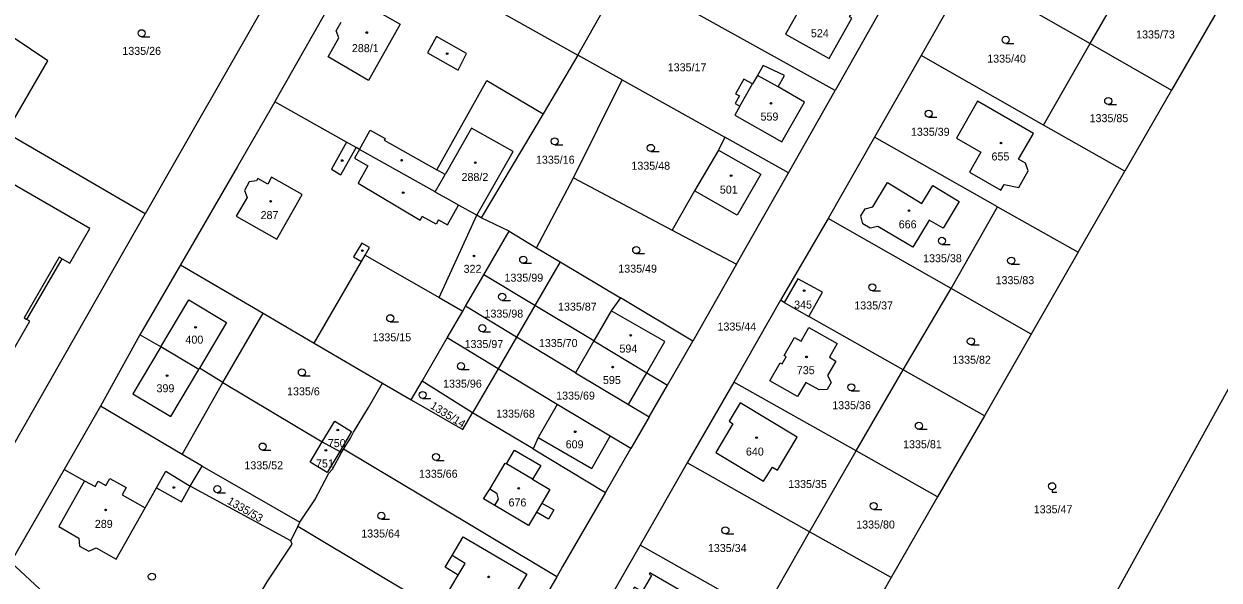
# Model space of a CAD drawing. Extents: x -793666 to -785424, y -1118958 to -1108761.
# Drawn here: x -788012.6 to -787758.8, y -1116866 to -1116747.7 of the extents above; entities that cross this region are included whole.
import ezdxf

# ---------------------------------------------------------------- set-up
doc = ezdxf.new("R2010")
doc.units = 0
for name, color, linetype in [('Hranice parcel', 7, 'Continuous'), ('Parcelní čísla', 7, 'Continuous'), ('Vnitřní kresba', 7, 'Continuous'), ('Značky budov', 7, 'Continuous'), ('Značky kultur', 7, 'Continuous')]:
    doc.layers.add(name, color=color, linetype=linetype)

msp = doc.modelspace()

# ---------------------------------------------------------------- linework, layer by layer
at = {"layer": 'Hranice parcel'}
for p, q in [((-787959.32, -1116764.33), (-787939.44, -1116729.36)), ((-787786.17, -1116751.92), (-787776.27, -1116734.75)), ((-787957.73, -1116737.04), (-787986.85, -1116788.1)), ((-787894.96, -1116754.42), (-787885.11, -1116736.99)), ((-787840.29, -1116761.89), (-787885.11, -1116736.99)), ((-787707.44, -1116735.64), (-787858.42, -1117009.87)), ((-787812.15, -1116737.05), (-787822.05, -1116754.45)), ((-787812.15, -1116737.05), (-787786.17, -1116751.92)), ((-787922.6, -1116738.85), (-787894.96, -1116754.42)), ((-787830.56, -1116744.64), (-787840.29, -1116761.89)), ((-787758.87, -1116744.56), (-787768.85, -1116761.84)), ((-787796.05, -1116769.26), (-787786.17, -1116751.92)), ((-787786.17, -1116751.92), (-787768.85, -1116761.84)), ((-787894.96, -1116754.42), (-787902.33, -1116766.84)), ((-787885.57, -1116759.63), (-787894.96, -1116754.42)), ((-787822.05, -1116754.45), (-787831.95, -1116771.84)), ((-787796.05, -1116769.26), (-787822.05, -1116754.45)), ((-787895.88, -1116780.5), (-787885.57, -1116759.63)), ((-787885.57, -1116759.63), (-787863.74, -1116771.84)), ((-787850.23, -1116779.39), (-787840.29, -1116761.89)), ((-787768.85, -1116761.84), (-787778.8, -1116779.08)), ((-787902.33, -1116766.84), (-787915.47, -1116788.98)), ((-787778.8, -1116779.08), (-787796.05, -1116769.26)), ((-787986.85, -1116788.1), (-788016.37, -1116770.88)), ((-787850.23, -1116779.39), (-787863.74, -1116771.84)), ((-787831.95, -1116771.84), (-787841.76, -1116789.11)), ((-787805.83, -1116786.61), (-787831.95, -1116771.84)), ((-787861.28, -1116798.83), (-787850.23, -1116779.39)), ((-787788.72, -1116796.28), (-787778.8, -1116779.08)), ((-787903.71, -1116795.34), (-787895.88, -1116780.5)), ((-787895.88, -1116780.5), (-787874.94, -1116791.59)), ((-787815.69, -1116804.01), (-787805.83, -1116786.61)), ((-787805.83, -1116786.61), (-787788.72, -1116796.28)), ((-787924.4, -1116805.93), (-787916.44, -1116788.44)), ((-787915.47, -1116788.98), (-787916.44, -1116788.44)), ((-787909.56, -1116791.83), (-787915.47, -1116788.98)), ((-787841.76, -1116789.11), (-787851.94, -1116806.51)), ((-787815.69, -1116804.01), (-787841.76, -1116789.11)), ((-787914.93, -1116801.09), (-787909.56, -1116791.83)), ((-787909.56, -1116791.83), (-787903.71, -1116795.34)), ((-787874.94, -1116791.59), (-787861.28, -1116798.83)), ((-787903.71, -1116795.34), (-787898.72, -1116798.34)), ((-787788.72, -1116796.28), (-787798.66, -1116813.74)), ((-787979.35, -1116798.99), (-787987.96, -1116813.85)), ((-787979.35, -1116798.99), (-787961.82, -1116809.25)), ((-787898.72, -1116798.34), (-787904.11, -1116807.65)), ((-787898.72, -1116798.34), (-787885.9, -1116806.02)), ((-787861.28, -1116798.83), (-787870.53, -1116815.23)), ((-787918.81, -1116807.78), (-787914.93, -1116801.09)), ((-787904.11, -1116807.65), (-787914.93, -1116801.09)), ((-787825.84, -1116821.29), (-787815.69, -1116804.01)), ((-787798.66, -1116813.74), (-787815.69, -1116804.01)), ((-787924.4, -1116805.93), (-787919.39, -1116808.79)), ((-787919.39, -1116808.79), (-787918.81, -1116807.78)), ((-787908.01, -1116814.37), (-787918.81, -1116807.78)), ((-787904.11, -1116807.65), (-787908.01, -1116814.37)), ((-787891.59, -1116815.16), (-787904.11, -1116807.65)), ((-787870.53, -1116815.23), (-787885.9, -1116806.02)), ((-787851.94, -1116806.51), (-787861.82, -1116823.9)), ((-787851.11, -1116806.98), (-787851.94, -1116806.51)), ((-787851.11, -1116806.98), (-787845.89, -1116809.93)), ((-787970.33, -1116823.95), (-787961.82, -1116809.25)), ((-787961.82, -1116809.25), (-787950.94, -1116815.62)), ((-787922.68, -1116814.47), (-787919.39, -1116808.79)), ((-787825.84, -1116821.29), (-787845.89, -1116809.93)), ((-787987.96, -1116813.85), (-787996.34, -1116829.04)), ((-787950.94, -1116815.62), (-787936.42, -1116824.11)), ((-787928.05, -1116823.73), (-787922.68, -1116814.47)), ((-787911.9, -1116821.09), (-787922.68, -1116814.47)), ((-787908.01, -1116814.37), (-787911.9, -1116821.09)), ((-787895.47, -1116821.91), (-787908.01, -1116814.37)), ((-787891.59, -1116815.16), (-787895.47, -1116821.91)), ((-787875.92, -1116824.57), (-787870.53, -1116815.23)), ((-787798.66, -1116813.74), (-787808.62, -1116831.04)), ((-787911.9, -1116821.09), (-787917.3, -1116830.41)), ((-787899.34, -1116828.65), (-787911.9, -1116821.09)), ((-787835.86, -1116838.54), (-787825.84, -1116821.29)), ((-787808.62, -1116831.04), (-787825.84, -1116821.29)), ((-787978.96, -1116839.26), (-787970.33, -1116823.95)), ((-787970.33, -1116823.95), (-787949.25, -1116836.63)), ((-787936.42, -1116824.11), (-787930.33, -1116827.67)), ((-787930.33, -1116827.67), (-787928.05, -1116823.73)), ((-787917.3, -1116830.41), (-787928.05, -1116823.73)), ((-787879.81, -1116831.31), (-787875.92, -1116824.57)), ((-787861.82, -1116823.9), (-787871.75, -1116841.05)), ((-787835.86, -1116838.54), (-787861.82, -1116823.9)), ((-787996.34, -1116829.04), (-788004.05, -1116842.47)), ((-787978.96, -1116839.26), (-787996.34, -1116829.04)), ((-787904.48, -1116838.12), (-787917.3, -1116830.41)), ((-787808.62, -1116831.04), (-787818.55, -1116848.3)), ((-787949.25, -1116836.63), (-787946.55, -1116832.22)), ((-787946.55, -1116832.22), (-787943.03, -1116834.4)), ((-787879.81, -1116831.31), (-787883.71, -1116838.05)), ((-787943.03, -1116834.4), (-787945.53, -1116838.65)), ((-787951.81, -1116840.92), (-787949.25, -1116836.63)), ((-787949.25, -1116836.63), (-787945.53, -1116838.65)), ((-787945.53, -1116838.65), (-787948.17, -1116843.15)), ((-787945.53, -1116838.65), (-787945.18, -1116838.84)), ((-787945.18, -1116838.84), (-787944.75, -1116838.17)), ((-787904.48, -1116838.12), (-787889.1, -1116847.38)), ((-787889.1, -1116847.38), (-787883.71, -1116838.05)), ((-787845.74, -1116855.72), (-787835.86, -1116838.54)), ((-787818.55, -1116848.3), (-787835.86, -1116838.54)), ((-787974.74, -1116841.74), (-787978.96, -1116839.26)), ((-787948.17, -1116843.15), (-787951.81, -1116840.92)), ((-787871.75, -1116841.05), (-787881.69, -1116858.55)), ((-787845.74, -1116855.72), (-787871.75, -1116841.05)), ((-788004.05, -1116842.47), (-788015.35, -1116862.16)), ((-787977.3, -1116846.04), (-787974.74, -1116841.74)), ((-787974.74, -1116841.74), (-787953.99, -1116853.66)), ((-787955.9, -1116857.63), (-787977.3, -1116846.04)), ((-787818.55, -1116848.3), (-787828.43, -1116865.47)), ((-787954.44, -1116854.61), (-787953.99, -1116853.66)), ((-787955.9, -1116857.63), (-787954.44, -1116854.61)), ((-787855.73, -1116873.19), (-787845.74, -1116855.72)), ((-787828.43, -1116865.47), (-787845.74, -1116855.72)), ((-787881.69, -1116858.55), (-787891.61, -1116875.72)), ((-787855.73, -1116873.19), (-787881.69, -1116858.55)), ((-787978.53, -1116896.51), (-788015.35, -1116862.16)), ((-787828.43, -1116865.47), (-787838.37, -1116882.97))]:
    msp.add_line(p, q, dxfattribs=at)
for points in [[(-788016.37, -1116770.88), (-788007.5, -1116755.59), (-788030.08, -1116740.37), (-788004.3, -1116702.25)], [(-787836.77, -1116746.54), (-787837.23, -1116746.26), (-787836.35, -1116744.67), (-787841.76, -1116741.64), (-787842.64, -1116743.23), (-787846.02, -1116741.33), (-787850.88, -1116749.96), (-787841.61, -1116755.12), (-787836.77, -1116746.54)], [(-787855.62, -1116756.56), (-787856.81, -1116758.71), (-787857.84, -1116760.52)], [(-787852.41, -1116761.16), (-787851.07, -1116758.75), (-787855.62, -1116756.56)], [(-787925.26, -1116783.48), (-787923.15, -1116779.77), (-787924.88, -1116778.8), (-787914.32, -1116759.8), (-787902.33, -1116766.84)], [(-787857.84, -1116760.52), (-787859.69, -1116759.47), (-787861.45, -1116762.6), (-787860.63, -1116763.07), (-787861.55, -1116764.69), (-787860.53, -1116765.27)], [(-787860.53, -1116765.27), (-787861.6, -1116767.16), (-787851.6, -1116772.83), (-787846.83, -1116764.38), (-787852.41, -1116761.16)], [(-787959.32, -1116764.33), (-787967.24, -1116778.03), (-787979.35, -1116798.99)], [(-787925.26, -1116783.48), (-787941.35, -1116774.43), (-787942.06, -1116774.03), (-787944.07, -1116772.9), (-787959.32, -1116764.33)], [(-787799.86, -1116777.38), (-787801.34, -1116776.53), (-787798.18, -1116771.02), (-787810.07, -1116764.16), (-787814.57, -1116772.03), (-787809.39, -1116775.01), (-787811.81, -1116779.26), (-787805.1, -1116783.11), (-787804.4, -1116781.9), (-787801.32, -1116782.54), (-787799.31, -1116778.97), (-787799.86, -1116777.38)], [(-787863.74, -1116771.84), (-787865.11, -1116774.56), (-787870.15, -1116783.26), (-787874.94, -1116791.59)], [(-788067.75, -1116794.03), (-788033.39, -1116813.75), (-788033.67, -1116814.13), (-788027.08, -1116818.05), (-788023.52, -1116820.1), (-788021.63, -1116816.78), (-788019.77, -1116813.56), (-788015.67, -1116816), (-788014.58, -1116816.6), (-788011.36, -1116810.96), (-788011.98, -1116810.6), (-788004.49, -1116797.7), (-788002.85, -1116798.65), (-787998.57, -1116791.26), (-788020.48, -1116778.64), (-788030.53, -1116772.85), (-788034.34, -1116779.51), (-788061.85, -1116783.73), (-788067.75, -1116794.03)], [(-787819.59, -1116782.07), (-787813.94, -1116785.48), (-787817.37, -1116791.19), (-787820.32, -1116789.45), (-787823.82, -1116795.21), (-787831.25, -1116790.79), (-787832.87, -1116791.17), (-787834.42, -1116790.27), (-787834.85, -1116788.57), (-787833.96, -1116787.04), (-787832.3, -1116786.62), (-787829.17, -1116781.48), (-787821.9, -1116785.9), (-787819.59, -1116782.07)], [(-787916.44, -1116788.44), (-787920.31, -1116786.26), (-787922.18, -1116785.21), (-787925.12, -1116783.56), (-787925.26, -1116783.48)], [(-788031.75, -1116844.15), (-788017.93, -1116842.61), (-787991.11, -1116795.57), (-787986.85, -1116788.1)], [(-787950.94, -1116815.62), (-787940.9, -1116798.24), (-787940.15, -1116796.94), (-787924.4, -1116805.93)], [(-787845.89, -1116809.93), (-787842.99, -1116804.8), (-787848.25, -1116801.92), (-787851.11, -1116806.98)], [(-787885.9, -1116806.02), (-787887.89, -1116808.73), (-787891.59, -1116815.16)], [(-787851.14, -1116818.26), (-787848.97, -1116814.43), (-787847.53, -1116815.19), (-787845.88, -1116812.32), (-787839.91, -1116815.69), (-787841.54, -1116818.63), (-787840.16, -1116819.46), (-787841.93, -1116822.52), (-787841.18, -1116823.98), (-787842.03, -1116825.45), (-787843.7, -1116825.56), (-787846.51, -1116823.99), (-787848.3, -1116826.98), (-787854.18, -1116823.61), (-787852, -1116819.78), (-787851.57, -1116820.02), (-787850.71, -1116818.5), (-787851.14, -1116818.26)], [(-787970.33, -1116823.95), (-787975.32, -1116820.95), (-787975.47, -1116821.19), (-787983.52, -1116816.42), (-787987.96, -1116813.85)], [(-787891.59, -1116815.16), (-787880.31, -1116821.93), (-787875.92, -1116824.57)], [(-787895.47, -1116821.91), (-787884.19, -1116828.68), (-787879.81, -1116831.31)], [(-787944.75, -1116838.17), (-787943.23, -1116835.83), (-787942.63, -1116834.55), (-787939.43, -1116829.28), (-787936.42, -1116824.11)], [(-787930.33, -1116827.67), (-787919.35, -1116833.96), (-787917.3, -1116830.41)], [(-787899.34, -1116828.65), (-787903.4, -1116835.7), (-787904.48, -1116838.12)], [(-787883.71, -1116838.05), (-787888.07, -1116835.43), (-787899.34, -1116828.65)], [(-787855.5, -1116844.97), (-787853.6, -1116841.99), (-787852.56, -1116842.62), (-787848.36, -1116835.62), (-787860.49, -1116828.33), (-787862.85, -1116832.21), (-787862.01, -1116832.74), (-787865.66, -1116838.84), (-787855.5, -1116844.97)], [(-787899.44, -1116865.27), (-787927.7, -1116848.36), (-787944.75, -1116838.17)], [(-787901.18, -1116853.06), (-787903.76, -1116851.55), (-787905.46, -1116854.42), (-787912.57, -1116850.16), (-787914.96, -1116848.75), (-787913.68, -1116846.64), (-787910.39, -1116841.11), (-787910.12, -1116841.26), (-787908.41, -1116838.35), (-787902.84, -1116841.63), (-787904.59, -1116844.55), (-787900.92, -1116846.75), (-787902.62, -1116849.62), (-787900.09, -1116851.08), (-787901.18, -1116853.06)], [(-787953.99, -1116853.66), (-787950.84, -1116848.92), (-787947.83, -1116843.29), (-787947.03, -1116842.38), (-787945.18, -1116838.84)], [(-788004.05, -1116842.47), (-787999.71, -1116844.86), (-788005.22, -1116854.63), (-788000.94, -1116857.07), (-788000.78, -1116858.79), (-787998.82, -1116859.87), (-787997.27, -1116859.13), (-787993, -1116861.56), (-787986.83, -1116850.61), (-787984.44, -1116846.39), (-787979.17, -1116849.37), (-787977.3, -1116846.04)], [(-787889.1, -1116847.38), (-787894.4, -1116856.54), (-787898.19, -1116863.11), (-787899.44, -1116865.27)], [(-787909.01, -1116881.83), (-787937.28, -1116864.89), (-787954.44, -1116854.61)], [(-787963.78, -1116871.2), (-787960.95, -1116866.33), (-787955.61, -1116858.33), (-787955.9, -1116857.63)], [(-787920.37, -1116864.97), (-787923.16, -1116863.26), (-787921.65, -1116860.75), (-787919.28, -1116856.82), (-787905.77, -1116864.74), (-787912.32, -1116875.81), (-787923.06, -1116869.5), (-787920.37, -1116864.97)], [(-787899.44, -1116865.27), (-787901.99, -1116869.68), (-787905.78, -1116876.25), (-787909.01, -1116881.83)], [(-787875.5, -1116879.78), (-787870.06, -1116870.36), (-787869.54, -1116870.66), (-787869.38, -1116870.38), (-787879.65, -1116864.45), (-787879.81, -1116864.72), (-787879.3, -1116865.02), (-787881.27, -1116868.44), (-787882.91, -1116867.5), (-787884.44, -1116870.16), (-787882.81, -1116871.11), (-787884.74, -1116874.44), (-787885.25, -1116874.14), (-787885.41, -1116874.42), (-787875.14, -1116880.35), (-787874.98, -1116880.08), (-787875.5, -1116879.78)]]:
    msp.add_lwpolyline(points, dxfattribs=at)
at = {"layer": 'Vnitřní kresba'}
for p, q in [((-787941.32, -1116742.94), (-787932.66, -1116747.83)), ((-787946.27, -1116749.21), (-787945.23, -1116747.4)), ((-787945.7, -1116750.69), (-787946.27, -1116749.21)), ((-787932.66, -1116747.83), (-787939.41, -1116759.75)), ((-787948, -1116754.76), (-787945.7, -1116750.69)), ((-787924.97, -1116750.45), (-787926.9, -1116753.87)), ((-787918.59, -1116754.06), (-787924.97, -1116750.45)), ((-787939.41, -1116759.75), (-787948, -1116754.76)), ((-787926.9, -1116753.87), (-787920.35, -1116757.57)), ((-787920.35, -1116757.57), (-787918.59, -1116754.06)), ((-787852.41, -1116761.16), (-787856.81, -1116758.71)), ((-787860.53, -1116765.27), (-787857.84, -1116760.52)), ((-787917.53, -1116769.91), (-787923.15, -1116779.77)), ((-787908.72, -1116774.9), (-787917.53, -1116769.91)), ((-787941.35, -1116774.43), (-787939.05, -1116770.33)), ((-787939.05, -1116770.33), (-787935.89, -1116772.1)), ((-787935.89, -1116772.1), (-787936.11, -1116772.49)), ((-787936.11, -1116772.49), (-787924.88, -1116778.8)), ((-787944.07, -1116772.9), (-787947.31, -1116778.65)), ((-787945.27, -1116779.8), (-787942.06, -1116774.03)), ((-787941.35, -1116774.43), (-787942.41, -1116776.32)), ((-787916.44, -1116788.44), (-787908.72, -1116774.9)), ((-787865.11, -1116774.56), (-787856.08, -1116779.69)), ((-787942.41, -1116776.32), (-787939.54, -1116777.94)), ((-787959.99, -1116780.36), (-787960.81, -1116781.8)), ((-787953.49, -1116784.02), (-787959.99, -1116780.36)), ((-787947.31, -1116778.65), (-787945.27, -1116779.8)), ((-787939.54, -1116777.94), (-787941.61, -1116781.62)), ((-787856.08, -1116779.69), (-787861.15, -1116788.44)), ((-787964.73, -1116781.35), (-787965.77, -1116783.17)), ((-787963.19, -1116781.09), (-787964.73, -1116781.35)), ((-787962.92, -1116780.64), (-787963.19, -1116781.09)), ((-787960.81, -1116781.8), (-787962.92, -1116780.64)), ((-787941.61, -1116781.62), (-787928.43, -1116789.44)), ((-787965.19, -1116784.62), (-787967.49, -1116788.65)), ((-787965.77, -1116783.17), (-787965.19, -1116784.62)), ((-787955.03, -1116786.75), (-787953.49, -1116784.02)), ((-787861.15, -1116788.44), (-787870.15, -1116783.26)), ((-787958.88, -1116793.54), (-787955.03, -1116786.75)), ((-787922.66, -1116790.44), (-787920.31, -1116786.26)), ((-787967.49, -1116788.65), (-787958.88, -1116793.54)), ((-787928.43, -1116789.44), (-787928.01, -1116788.7)), ((-787925.07, -1116790.35), (-787928.01, -1116788.7)), ((-787924.53, -1116789.39), (-787925.07, -1116790.35)), ((-787924.53, -1116789.39), (-787922.66, -1116790.44)), ((-787940.87, -1116794.36), (-787942.57, -1116797.27)), ((-787939.19, -1116795.26), (-787940.87, -1116794.36)), ((-787940.15, -1116796.94), (-787939.19, -1116795.26)), ((-788005.14, -1116797.33), (-788012.57, -1116810.26)), ((-788004.49, -1116797.7), (-788005.14, -1116797.33)), ((-787942.57, -1116797.27), (-787940.9, -1116798.24)), ((-787983.52, -1116816.42), (-787977.59, -1116806.43)), ((-787977.59, -1116806.43), (-787969.55, -1116811.2)), ((-788012.57, -1116810.26), (-788011.98, -1116810.6)), ((-787876.49, -1116815.29), (-787887.89, -1116808.73)), ((-787969.55, -1116811.2), (-787975.32, -1116820.95)), ((-787880.31, -1116821.93), (-787876.49, -1116815.29)), ((-787983.52, -1116816.42), (-787989.45, -1116826.4)), ((-787981.39, -1116831.19), (-787975.47, -1116821.19)), ((-787884.19, -1116828.68), (-787880.31, -1116821.93)), ((-787989.45, -1116826.4), (-787981.39, -1116831.19)), ((-787903.4, -1116835.7), (-787891.99, -1116842.26)), ((-787891.99, -1116842.26), (-787888.07, -1116835.43)), ((-787904.59, -1116844.55), (-787910.12, -1116841.26)), ((-787984.44, -1116846.39), (-787982.46, -1116842.87)), ((-787982.46, -1116842.87), (-787977.3, -1116846.04)), ((-787999.71, -1116844.86), (-787997.48, -1116846.09)), ((-787997.48, -1116846.09), (-787996.86, -1116844.96)), ((-787996.86, -1116844.96), (-787995.19, -1116845.89)), ((-787995.19, -1116845.89), (-787994.35, -1116844.38)), ((-787994.35, -1116844.38), (-787990.89, -1116846.3)), ((-787990.89, -1116846.3), (-787991.76, -1116847.88)), ((-787991.76, -1116847.88), (-787986.83, -1116850.61)), ((-787912.1, -1116847.63), (-787913.68, -1116846.64)), ((-787912.57, -1116850.16), (-787911.81, -1116848.8)), ((-787911.81, -1116848.8), (-787912.1, -1116847.63)), ((-787902.62, -1116849.62), (-787903.76, -1116851.55)), ((-787918.86, -1116862.44), (-787921.65, -1116860.75)), ((-787920.37, -1116864.97), (-787918.86, -1116862.44))]:
    msp.add_line(p, q, dxfattribs=at)
at = {"layer": 'Značky budov'}
for centre in [(-787939.79, -1116749.58), (-787922.71, -1116754.09), (-787853.93, -1116764.62), (-787805.07, -1116773.08), (-787945.01, -1116776.8), (-787932.38, -1116776.73), (-787916.73, -1116777.25), (-787862.41, -1116780.03), (-787960.21, -1116785.46), (-787932.05, -1116783.63), (-787824.64, -1116787.45), (-787940.74, -1116795.94), (-787917.03, -1116797.08), (-787846.88, -1116804.47), (-787976.15, -1116812.24), (-787883.75, -1116813.94), (-787846.39, -1116818.54), (-787887.57, -1116820.72), (-787982.19, -1116822.54), (-787945.94, -1116834.1), (-787895.52, -1116834.46), (-787857.01, -1116835.71), (-787948.47, -1116838.42), (-787980.76, -1116846.31), (-787907.52, -1116846.48), (-787995.25, -1116851.06), (-787913.88, -1116865.31)]:
    msp.add_circle(centre, 0.175, dxfattribs=at)
at = {"layer": 'Značky kultur'}
for p, q in [((-787987.61, -1116750.48), (-787985.86, -1116750.48)), ((-787804.09, -1116751.88), (-787802.34, -1116751.88)), ((-787782.31, -1116764.88), (-787780.56, -1116764.88)), ((-787820.45, -1116767.58), (-787818.7, -1116767.58)), ((-787899.87, -1116773.46), (-787898.12, -1116773.46)), ((-787879.46, -1116774.86), (-787877.71, -1116774.86)), ((-787817.63, -1116794.62), (-787815.88, -1116794.62)), ((-787882.56, -1116796.59), (-787880.81, -1116796.59)), ((-787906.56, -1116798.65), (-787904.81, -1116798.65)), ((-787802.92, -1116798.82), (-787801.17, -1116798.82)), ((-787832.41, -1116804.49), (-787830.66, -1116804.49)), ((-787911.03, -1116806.52), (-787909.28, -1116806.52)), ((-787934.81, -1116811.07), (-787933.06, -1116811.07)), ((-787915.24, -1116813.18), (-787913.49, -1116813.18)), ((-787811.49, -1116815.98), (-787809.74, -1116815.98)), ((-787953.57, -1116822.6), (-787951.82, -1116822.6)), ((-787919.78, -1116821.25), (-787918.03, -1116821.25)), ((-787836.88, -1116825.75), (-787835.13, -1116825.75)), ((-787927.93, -1116827.38), (-787926.18, -1116827.38)), ((-787822.52, -1116833.94), (-787820.77, -1116833.94)), ((-787961.91, -1116838.35), (-787960.16, -1116838.35)), ((-787925.08, -1116840.56), (-787923.33, -1116840.56)), ((-787971.54, -1116847.41), (-787969.79, -1116847.41)), ((-787794.23, -1116846.79), (-787794.23, -1116847.29)), ((-787794.23, -1116847.29), (-787793.23, -1116847.29)), ((-787832.13, -1116850.98), (-787830.38, -1116850.98)), ((-787936.69, -1116853.06), (-787934.94, -1116853.06)), ((-787863.61, -1116856.16), (-787861.86, -1116856.16))]:
    msp.add_line(p, q, dxfattribs=at)
for centre in [(-787987.61, -1116749.73), (-787804.09, -1116751.13), (-787782.31, -1116764.13), (-787820.45, -1116766.83), (-787899.87, -1116772.71), (-787879.46, -1116774.11), (-787817.63, -1116793.87), (-787882.56, -1116795.84), (-787906.56, -1116797.9), (-787802.92, -1116798.07), (-787832.41, -1116803.74), (-787911.03, -1116805.77), (-787934.81, -1116810.32), (-787915.24, -1116812.43), (-787811.49, -1116815.23), (-787919.78, -1116820.5), (-787953.57, -1116821.85), (-787927.93, -1116826.63), (-787836.88, -1116825), (-787822.52, -1116833.19), (-787961.91, -1116837.6), (-787925.08, -1116839.81), (-787971.54, -1116846.66), (-787794.23, -1116846.04), (-787832.13, -1116850.23), (-787936.69, -1116852.31), (-787863.61, -1116855.41), (-787985.43, -1116865.25)]:
    msp.add_circle(centre, 0.75, dxfattribs=at)

# ---------------------------------------------------------------- texts
at = {"layer": 'Parcelní čísla'}
for s, p in [('524', (-787845.45, -1116750.58)), ('1335/73', (-787776.39, -1116750.84)), ('288/1', (-787942.95, -1116753.75)), ('1335/26', (-787991.7, -1116754.33)), ('1335/40', (-787808.01, -1116755.98)), ('1335/17', (-787875.87, -1116757.83)), ('559', (-787856.16, -1116768.3)), ('1335/85', (-787786.27, -1116768.64)), ('1335/39', (-787824.22, -1116771.53)), ('655', (-787807.1, -1116776.78)), ('1335/16', (-787903.86, -1116777.47)), ('1335/48', (-787883.58, -1116778.75)), ('288/2', (-787919.66, -1116781.15)), ('501', (-787864.8, -1116783.83)), ('287', (-787962.34, -1116789.24)), ('666', (-787826.81, -1116791.2)), ('1335/38', (-787821.63, -1116798.42)), ('322', (-787919.22, -1116800.67)), ('1335/49', (-787886.37, -1116800.63)), ('1335/99', (-787910.54, -1116802.55)), ('1335/83', (-787806.24, -1116803.08)), ('1335/87', (-787899.17, -1116808.71)), ('345', (-787849.02, -1116808.27)), ('1335/37', (-787836.24, -1116808.45)), ('1335/98', (-787914.78, -1116810.19)), ('1335/15', (-787938.57, -1116815.22)), ('1335/44', (-787865.3, -1116812.94)), ('400', (-787978.3, -1116815.72)), ('1335/97', (-787919.02, -1116816.66)), ('1335/70', (-787903.23, -1116816.45)), ('594', (-787886.12, -1116817.62)), ('1335/82', (-787815.45, -1116820)), ('735', (-787848.45, -1116822.22)), ('1335/96', (-787923.58, -1116825.08)), ('595', (-787889.63, -1116824.31)), ('399', (-787984.44, -1116826.06)), ('1335/6', (-787956.72, -1116826.71)), ('1335/69', (-787899.56, -1116827.62)), ('1335/36', (-787840.93, -1116829.66)), ('1335/68', (-787912.31, -1116831.45)), ('750', (-787948.06, -1116837.72)), ('609', (-787897.54, -1116837.98)), ('1335/81', (-787825.88, -1116837.96)), ('640', (-787859.26, -1116839.52)), ('1335/52', (-787965.78, -1116842.44)), ('751', (-787950.57, -1116842.05)), ('1335/66', (-787928.71, -1116844.24)), ('1335/35', (-787850.29, -1116846.42)), ('676', (-787909.68, -1116850.34)), ('1335/47', (-787798.14, -1116851.79)), ('289', (-787997.54, -1116854.89)), ('1335/80', (-787835.84, -1116855.03)), ('1335/64', (-787940.96, -1116856.94)), ('1335/34', (-787867.34, -1116860.03))]:
    msp.add_text(s, height=1.7, dxfattribs=at).set_placement(p)
for s, rotation, p in [('1335/14', 328, (-787926.46, -1116829.35)), ('1335/53', 330, (-787969.58, -1116849.65))]:
    msp.add_text(s, height=1.7, rotation=rotation, dxfattribs=at).set_placement(p)

doc.saveas('drawing.dxf')
